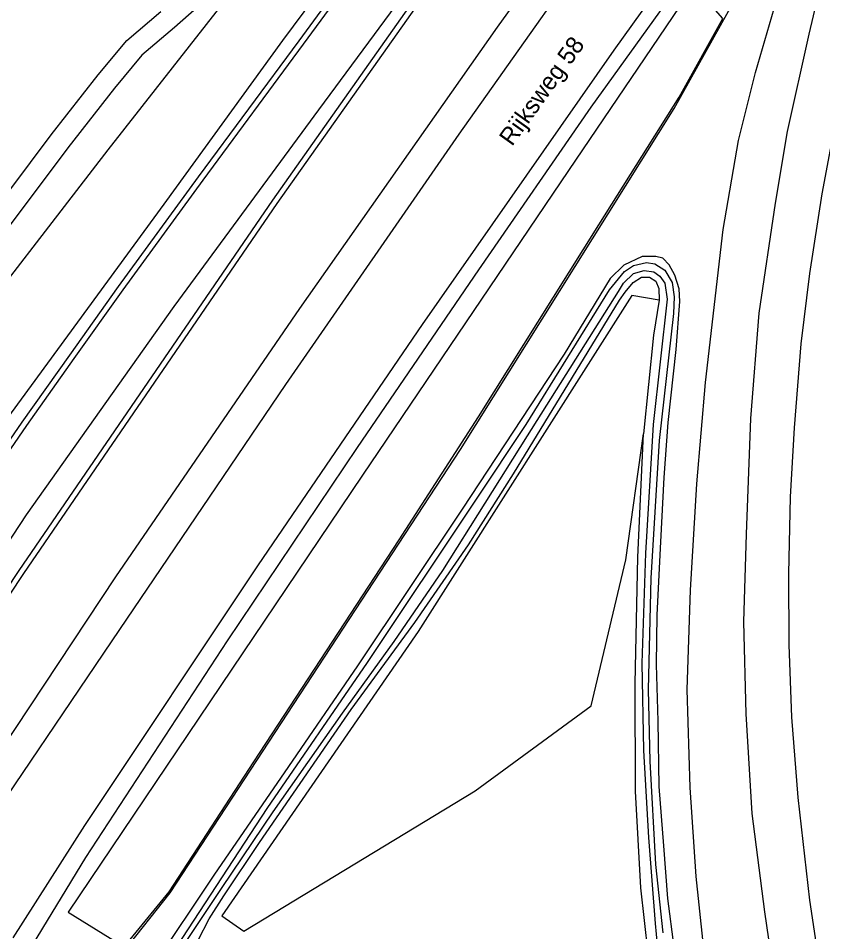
# Model space of a CAD drawing. Extents: x 135999 to 138000, y 396000 to 398501.
# Drawn here: x 136979.5 to 137094.8, y 396196.4 to 396327.2 of the extents above; entities that cross this region are included whole.
import ezdxf

# ---------------------------------------------------------------- set-up
doc = ezdxf.new("R2010")
doc.units = 0
for name, color, linetype in [('gg-anno-openbare ruimte label', 7, 'Continuous'), ('gg-knt-BGT kruinlijn', 7, 'Continuous'), ('gx-grn-maaiveld', 7, 'Continuous')]:
    doc.layers.add(name, color=color, linetype=linetype)

msp = doc.modelspace()

# ---------------------------------------------------------------- linework, layer by layer
at = {"layer": 'gg-knt-BGT kruinlijn'}
for p, q in [((137041.86, 396357.01), (137017.39, 396324.02)), ((137061.62, 396314.47), (137078.64, 396338.23)), ((137095.32, 396335.47), (137092.76, 396324.96)), ((137017.39, 396324.02), (137000.37, 396300.57)), ((137092.76, 396324.96), (137089.68, 396311.01)), ((137045.52, 396291.16), (137061.62, 396314.47)), ((137089.68, 396311.01), (137087.96, 396300.72)), ((137000.37, 396300.57), (136977.08, 396268.72)), ((137087.96, 396300.72), (137085.59, 396284.99)), ((137028.12, 396265.73), (137045.52, 396291.16)), ((137085.59, 396284.99), (137084.42, 396269.89)), ((137084.42, 396269.89), (137083.79, 396253.32)), ((137009.49, 396238.02), (137028.12, 396265.73)), ((137083.79, 396253.32), (137083.41, 396240.74)), ((137083.41, 396240.74), (137083.74, 396227.59)), ((136989.21, 396207.02), (137009.49, 396238.02)), ((137083.74, 396227.59), (137084.62, 396213.32)), ((137084.62, 396213.32), (137086.42, 396199.19)), ((136980.33, 396192.45), (136989.21, 396207.02)), ((137086.42, 396199.19), (137088.24, 396186.87))]:
    msp.add_line(p, q, dxfattribs=at)
at = {"layer": 'gx-grn-maaiveld'}
for points in [[(136961.09, 396226.24), (136980.73, 396256.09), (137001.85, 396285.91), (137022.58, 396314.11), (137045.55, 396345.24), (137071, 396380.11), (137098.74, 396417.4), (137122.45, 396448.7)], [(136956.41, 396234.47), (136961.65, 396242.4), (136969.3, 396253.69), (136980.09, 396269.36), (136986.9, 396278.96), (136993.91, 396288.81), (137005.36, 396304.52), (137019.76, 396323.98), (137036.48, 396346.8), (137049.13, 396363.88), (137060.78, 396379.66), (137074.47, 396398.25), (137086.55, 396414.56), (137096.3, 396427.56), (137101.24, 396434.15), (137105.07, 396439.19), (137109.68, 396445.47)], [(136956.85, 396233.68), (136962.31, 396241.96), (136969.96, 396253.24), (136980.74, 396268.9), (136987.55, 396278.49), (136994.56, 396288.34), (137006, 396304.05), (137020.41, 396323.5), (137037.13, 396346.32), (137049.77, 396363.4), (137061.43, 396379.18), (137075.11, 396397.78), (137087.19, 396414.09), (137096.93, 396427.08), (137101.88, 396433.67), (137105.71, 396438.71), (137110.31, 396444.97), (137109.68, 396445.47)], [(137133.65, 396441.23), (137105.67, 396404.63), (137078.96, 396368.72), (137048.15, 396325.96), (137019.81, 396285.64), (136993.48, 396247.19), (136974.95, 396219.28), (136972.37, 396215.34), (136969.92, 396210.72)], [(137136.48, 396439.46), (137115.83, 396412.43), (137088.61, 396375.11), (137066.87, 396344.85), (137042.62, 396310.62), (137017.83, 396274.76), (136994.06, 396239.67), (136972, 396207.11)], [(137098.35, 396431.87), (137087.55, 396419.32), (137075.07, 396404.72), (137066.08, 396394.14), (137058.1, 396385.29), (137047.02, 396373.34), (137035.7, 396362.09), (137027.87, 396353.48), (137015.65, 396338.1), (136992.35, 396308.39), (136969.08, 396278.18), (136946.29, 396246.68)], [(136962.97, 396222.9), (136979.67, 396248.11), (137015.99, 396301.15), (137040.65, 396336.12), (137067.23, 396372.91), (137091.97, 396406.13), (137092.59, 396405.66)], [(136963.4, 396222.13), (136980.32, 396247.67), (137016.64, 396300.7), (137041.29, 396335.66), (137067.86, 396372.44), (137092.59, 396405.66)], [(137122.8, 396402.88), (137114.04, 396390.91), (137091.84, 396360.28), (137064.83, 396322.66), (137037.4, 396283.33), (137013.92, 396248.92), (136989.01, 396211.59), (136978.75, 396195.51)], [(136985.46, 396182.66), (136988.25, 396186.5), (136994.55, 396193.45), (137001.29, 396201.92), (137042.9, 396265.43), (137073.49, 396314.29), (137090.21, 396344.26), (137103.02, 396365.17)], [(137016.88, 396355.28), (137020.06, 396355.58), (137022.91, 396353.13), (137023.03, 396349.9), (137021.61, 396347.65), (137013.62, 396337.55), (137011.44, 396334.67), (137006.32, 396329.75), (137001.9, 396325.91), (136997.25, 396321.93), (136993.32, 396317.21), (136986.62, 396308.67), (136974.61, 396292.67), (136960.08, 396273.04), (136946.64, 396255.1), (136943.58, 396251.79), (136941.7, 396250.43), (136938.69, 396249.58), (136935.62, 396251.05), (136934.08, 396253.74), (136934.5, 396256.92), (136940.67, 396275.09), (136947.25, 396290.05)], [(137095.29, 396137.9), (137093.53, 396138.82), (137091.36, 396140.67), (137089.4, 396144.12), (137087.23, 396151.09), (137083.43, 396163.88), (137080.31, 396177.02), (137078.11, 396190.26), (137076.63, 396204.27), (137075.78, 396217.02), (137075.35, 396231.06), (137075.83, 396245.31), (137076.74, 396260.54), (137077.98, 396275.03), (137080.5, 396296.94), (137082.69, 396309.71), (137085.13, 396319.47), (137088.13, 396329.75), (137090.8, 396338.74), (137094.86, 396347.82)], [(137013.3, 396220.7), (137034.11, 396252.49), (137045.46, 396270.12), (137062.7, 396297.62), (137074.19, 396315.94), (137080.44, 396327.17), (137076.29, 396331.94), (137058.36, 396305.43), (137028.84, 396261.78), (136986.67, 396199.17), (136994.72, 396194.19), (137001.16, 396202.1), (137013.3, 396220.7)], [(136972.2, 396294.47), (136984.24, 396310.5), (136990.99, 396319.1), (136995.11, 396324.04), (136999.94, 396328.19)], [(137096.4, 396311.46), (137094.66, 396302.09), (137092.89, 396290.66), (137091.65, 396280.57), (137090.66, 396268.53), (137090.09, 396258.68), (137089.84, 396247.64), (137089.9, 396237.47), (137090.29, 396227.08), (137091.18, 396215.57), (137092.86, 396200.87), (137094.97, 396186.91)], [(137073.47, 396194.15), (137072.56, 396201.12), (137071.99, 396208.67), (137071.32, 396217.16), (137071.19, 396226.55), (137070.95, 396234.63), (137071.05, 396241.74), (137071.58, 396252.21), (137072.07, 396261.44), (137072.61, 396269.29), (137073.77, 396279.78), (137074.31, 396286.63), (137074.2, 396288.47), (137073.57, 396290.43), (137072.79, 396291.9), (137071.86, 396292.84), (137070.84, 396293.11), (137068.88, 396293.07), (137066.28, 396291.87), (137064.34, 396289.95), (137057.72, 396279.1), (137043.11, 396256.91), (137028.11, 396234.46), (137018.25, 396220.03), (137007.57, 396204.48), (136998.81, 396191.37)], [(136999.87, 396190.56), (137015.19, 396214.03), (137029.54, 396234.93), (137045.09, 396258.2), (137052.3, 396269.04), (137064.24, 396288.3), (137066.38, 396290.93), (137067.68, 396291.81), (137069.53, 396292.25), (137070.72, 396292.06), (137072.13, 396291.15), (137073.22, 396289.39), (137073.48, 396287.33), (137073.37, 396284.91), (137071.32, 396266.71), (137070.16, 396247.02), (137069.74, 396231.04), (137069.99, 396220.81), (137070.8, 396206), (137071.87, 396196.22)], [(137000.35, 396190.11), (137008.74, 396202.72), (137016.07, 396213.52), (137025.97, 396227.68), (137033.39, 396237.95), (137040.37, 396248.12), (137052.48, 396267.41), (137065.51, 396288.09), (137066.22, 396289.27), (137067.64, 396290.64), (137069.21, 396291.09), (137070.56, 396290.9), (137071.45, 396290.28), (137072.17, 396289.29), (137072.46, 396286.99), (137070.46, 396269.01), (137069.39, 396250.6), (137068.84, 396234.85), (137069.1, 396222.33), (137069.83, 396209.88), (137070.75, 396197.56), (137071.48, 396189.88)], [(137001.53, 396188.64), (137005.29, 396195.16), (137006.89, 396198.21), (137008.98, 396201.49), (137014.11, 396209.13), (137027.23, 396228.19), (137036.35, 396240.66), (137044.03, 396251.77), (137050.47, 396261.97), (137065.64, 396286.83), (137066.45, 396287.99), (137067.63, 396289.37), (137068.8, 396290.13), (137069.94, 396290.12), (137070.88, 396289.56), (137071.3, 396288.52), (137071.32, 396286.85)], [(137071.32, 396286.85), (137067.42, 396287.49), (137036.81, 396239.39), (137008.69, 396198.64), (137011.86, 396196.42), (137044.99, 396216.54), (137061.58, 396228.73), (137066.56, 396249.65), (137069.09, 396267.68)], [(137071.32, 396286.85), (137070.54, 396281.84), (137069.09, 396267.68)], [(137080.73, 396142.26), (137076.61, 396157.8), (137072.48, 396175.54), (137070.3, 396188.61), (137068.7, 396202.67), (137067.95, 396216.49), (137067.88, 396231.94), (137068.3, 396250.04), (137069.09, 396267.68)]]:
    msp.add_lwpolyline(points, dxfattribs=at)

# ---------------------------------------------------------------- texts
at = {"layer": 'gg-anno-openbare ruimte label'}
msp.add_text('Rijksweg 58', height=2.5, rotation=54.4, dxfattribs=at).set_placement((137050.27, 396308.77))

doc.saveas('drawing.dxf')
